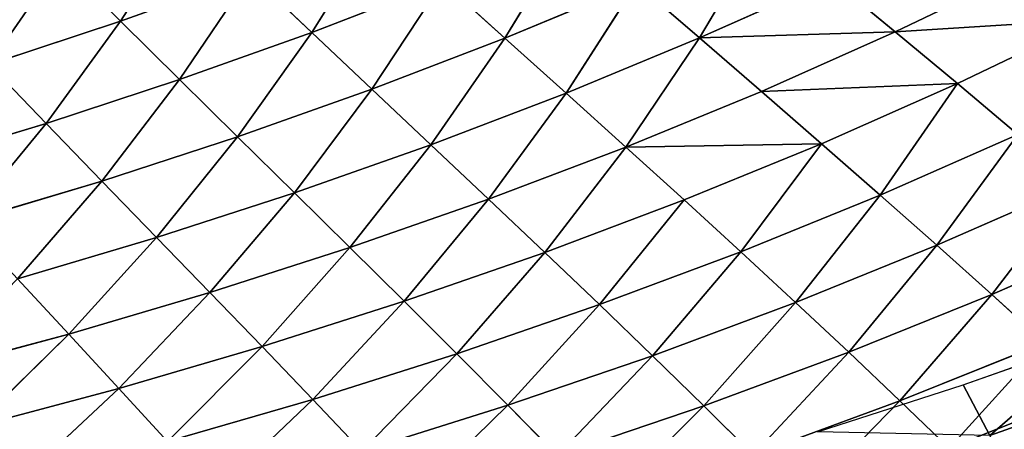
# Model space of a CAD drawing. Extents: x 0 to 605, y 0 to 400.
# Tile 782 of 1056: x 432 to 471, y 37 to 53. Entities that reach past the tile are written whole.
import ezdxf

# ---------------------------------------------------------------- set-up
doc = ezdxf.new("R2010")
doc.units = 0
doc.header["$LTSCALE"] = 25.4
doc.layers.get('0').update_dxf_attribs({"linetype": 'CONTINUOUS'})

# ---------------------------------------------------------------- blocks, each defined once
blk = doc.blocks.new('ATLANTA610_-_S_STL')
at = {"color": 0}
for p, q in [((468.723, 88.422, 363.428), (466.811, 84.886, 361.575)), ((468.723, 88.422, 363.428), (466.811, 84.886, 361.575)), ((474.42, 88.268, 361.156), (468.723, 88.422, 363.428)), ((474.42, 88.268, 361.156), (468.723, 88.422, 363.428)), ((461.108, 85.057, 363.677), (459.186, 81.653, 361.772)), ((461.108, 85.057, 363.677), (459.186, 81.653, 361.772)), ((466.811, 84.886, 361.575), (461.108, 85.057, 363.677)), ((466.811, 84.886, 361.575), (461.108, 85.057, 363.677)), ((466.811, 84.886, 361.575), (464.82, 81.472, 359.684)), ((466.811, 84.886, 361.575), (464.82, 81.472, 359.684)), ((472.444, 84.719, 359.318), (466.811, 84.886, 361.575)), ((472.444, 84.719, 359.318), (466.811, 84.886, 361.575)), ((472.444, 84.719, 359.318), (470.387, 81.293, 357.442)), ((472.444, 84.719, 359.318), (470.387, 81.293, 357.442)), ((453.489, 81.838, 363.71), (451.566, 78.568, 361.753)), ((453.489, 81.838, 363.71), (451.566, 78.568, 361.753)), ((459.186, 81.653, 361.772), (453.489, 81.838, 363.71)), ((459.186, 81.653, 361.772), (453.489, 81.838, 363.71)), ((459.186, 81.653, 361.772), (457.191, 78.373, 359.826)), ((459.186, 81.653, 361.772), (457.191, 78.373, 359.826)), ((464.82, 81.472, 359.684), (459.186, 81.653, 361.772)), ((464.82, 81.472, 359.684), (459.186, 81.653, 361.772)), ((464.82, 81.472, 359.684), (462.756, 78.182, 357.752)), ((464.82, 81.472, 359.684), (462.756, 78.182, 357.752)), ((470.387, 81.293, 357.442), (464.82, 81.472, 359.684)), ((470.387, 81.293, 357.442), (464.82, 81.472, 359.684)), ((470.387, 81.293, 357.442), (468.253, 77.994, 355.527)), ((470.387, 81.293, 357.442), (468.253, 77.994, 355.527)), ((475.88, 81.118, 355.043), (470.387, 81.293, 357.442)), ((475.88, 81.118, 355.043), (470.387, 81.293, 357.442)), ((445.886, 78.765, 363.536), (443.973, 75.628, 361.525)), ((445.886, 78.765, 363.536), (443.973, 75.628, 361.525)), ((451.566, 78.568, 361.753), (445.886, 78.765, 363.536)), ((451.566, 78.568, 361.753), (445.886, 78.765, 363.536)), ((451.566, 78.568, 361.753), (449.578, 75.422, 359.752)), ((451.566, 78.568, 361.753), (449.578, 75.422, 359.752)), ((457.191, 78.373, 359.826), (451.566, 78.568, 361.753)), ((457.191, 78.373, 359.826), (451.566, 78.568, 361.753)), ((457.191, 78.373, 359.826), (455.129, 75.22, 357.838)), ((457.191, 78.373, 359.826), (455.129, 75.22, 357.838)), ((462.756, 78.182, 357.752), (457.191, 78.373, 359.826)), ((462.756, 78.182, 357.752), (457.191, 78.373, 359.826)), ((462.756, 78.182, 357.752), (460.62, 75.021, 355.779)), ((462.756, 78.182, 357.752), (460.62, 75.021, 355.779)), ((468.253, 77.994, 355.527), (462.756, 78.182, 357.752)), ((468.253, 77.994, 355.527), (462.756, 78.182, 357.752)), ((468.253, 77.994, 355.527), (466.045, 74.826, 353.571)), ((468.253, 77.994, 355.527), (466.045, 74.826, 353.571)), ((473.678, 77.811, 353.147), (468.253, 77.994, 355.527)), ((473.678, 77.811, 353.147), (468.253, 77.994, 355.527)), ((432.625, 76.049, 364.663), (436.427, 72.832, 361.096)), ((432.625, 76.049, 364.663), (436.427, 72.832, 361.096)), ((438.32, 75.837, 363.161), (436.427, 72.832, 361.096)), ((438.32, 75.837, 363.161), (436.427, 72.832, 361.096)), ((443.973, 75.628, 361.525), (438.32, 75.837, 363.161)), ((443.973, 75.628, 361.525), (438.32, 75.837, 363.161)), ((443.973, 75.628, 361.525), (442.001, 72.617, 359.47)), ((443.973, 75.628, 361.525), (442.001, 72.617, 359.47)), ((449.578, 75.422, 359.752), (443.973, 75.628, 361.525)), ((449.578, 75.422, 359.752), (443.973, 75.628, 361.525)), ((449.578, 75.422, 359.752), (447.528, 72.405, 357.708)), ((449.578, 75.422, 359.752), (447.528, 72.405, 357.708)), ((455.129, 75.22, 357.838), (449.578, 75.422, 359.752)), ((455.129, 75.22, 357.838), (449.578, 75.422, 359.752)), ((455.129, 75.22, 357.838), (453.002, 72.197, 355.807)), ((455.129, 75.22, 357.838), (453.002, 72.197, 355.807)), ((460.62, 75.021, 355.779), (455.129, 75.22, 357.838)), ((460.62, 75.021, 355.779), (455.129, 75.22, 357.838)), ((460.62, 75.021, 355.779), (458.417, 71.993, 353.764)), ((460.62, 75.021, 355.779), (458.417, 71.993, 353.764)), ((466.045, 74.826, 353.571), (460.62, 75.021, 355.779)), ((466.045, 74.826, 353.571), (460.62, 75.021, 355.779)), ((466.045, 74.826, 353.571), (463.768, 71.793, 351.575)), ((466.045, 74.826, 353.571), (463.768, 71.793, 351.575)), ((471.399, 74.636, 351.211), (466.045, 74.826, 353.571)), ((471.399, 74.636, 351.211), (466.045, 74.826, 353.571)), ((471.399, 74.636, 351.211), (469.048, 71.597, 349.236)), ((471.399, 74.636, 351.211), (469.048, 71.597, 349.236)), ((436.427, 72.832, 361.096), (430.811, 73.05, 362.592)), ((436.427, 72.832, 361.096), (430.811, 73.05, 362.592)), ((434.48, 69.954, 358.985), (430.811, 73.05, 362.592)), ((434.48, 69.954, 358.985), (430.811, 73.05, 362.592)), ((436.427, 72.832, 361.096), (434.48, 69.954, 358.985)), ((436.427, 72.832, 361.096), (434.48, 69.954, 358.985)), ((442.001, 72.617, 359.47), (436.427, 72.832, 361.096)), ((436.427, 72.832, 361.096), (439.973, 69.734, 357.368)), ((442.001, 72.617, 359.47), (436.427, 72.832, 361.096)), ((436.427, 72.832, 361.096), (439.973, 69.734, 357.368)), ((442.001, 72.617, 359.47), (439.973, 69.734, 357.368)), ((442.001, 72.617, 359.47), (439.973, 69.734, 357.368)), ((447.528, 72.405, 357.708), (442.001, 72.617, 359.47)), ((447.528, 72.405, 357.708), (442.001, 72.617, 359.47)), ((445.42, 69.519, 355.619), (442.001, 72.617, 359.47)), ((445.42, 69.519, 355.619), (442.001, 72.617, 359.47)), ((447.528, 72.405, 357.708), (445.42, 69.519, 355.619)), ((447.528, 72.405, 357.708), (445.42, 69.519, 355.619)), ((453.002, 72.197, 355.807), (447.528, 72.405, 357.708)), ((447.528, 72.405, 357.708), (450.814, 69.307, 353.732)), ((453.002, 72.197, 355.807), (447.528, 72.405, 357.708)), ((447.528, 72.405, 357.708), (450.814, 69.307, 353.732)), ((453.002, 72.197, 355.807), (450.814, 69.307, 353.732)), ((453.002, 72.197, 355.807), (450.814, 69.307, 353.732)), ((458.417, 71.993, 353.764), (453.002, 72.197, 355.807)), ((458.417, 71.993, 353.764), (453.002, 72.197, 355.807)), ((458.417, 71.993, 353.764), (456.151, 69.1, 351.706)), ((458.417, 71.993, 353.764), (456.151, 69.1, 351.706)), ((463.768, 71.793, 351.575), (458.417, 71.993, 353.764)), ((463.768, 71.793, 351.575), (458.417, 71.993, 353.764)), ((463.768, 71.793, 351.575), (461.424, 68.897, 349.537)), ((463.768, 71.793, 351.575), (461.424, 68.897, 349.537)), ((469.048, 71.597, 349.236), (463.768, 71.793, 351.575)), ((469.048, 71.597, 349.236), (463.768, 71.793, 351.575)), ((469.048, 71.597, 349.236), (466.629, 68.698, 347.22)), ((469.048, 71.597, 349.236), (466.629, 68.698, 347.22)), ((474.252, 71.407, 346.744), (469.048, 71.597, 349.236)), ((474.252, 71.407, 346.744), (469.048, 71.597, 349.236)), ((434.48, 69.954, 358.985), (428.947, 70.176, 360.474)), ((434.48, 69.954, 358.985), (428.947, 70.176, 360.474)), ((434.48, 69.954, 358.985), (432.485, 67.203, 356.827)), ((434.48, 69.954, 358.985), (432.485, 67.203, 356.827)), ((439.973, 69.734, 357.368), (434.48, 69.954, 358.985)), ((439.973, 69.734, 357.368), (434.48, 69.954, 358.985)), ((437.894, 66.982, 355.221), (434.48, 69.954, 358.985)), ((437.894, 66.982, 355.221), (434.48, 69.954, 358.985)), ((439.973, 69.734, 357.368), (437.894, 66.982, 355.221)), ((439.973, 69.734, 357.368), (437.894, 66.982, 355.221)), ((439.973, 69.734, 357.368), (443.258, 66.764, 353.484)), ((445.42, 69.519, 355.619), (439.973, 69.734, 357.368)), ((445.42, 69.519, 355.619), (439.973, 69.734, 357.368)), ((439.973, 69.734, 357.368), (443.258, 66.764, 353.484)), ((445.42, 69.519, 355.619), (443.258, 66.764, 353.484)), ((445.42, 69.519, 355.619), (443.258, 66.764, 353.484)), ((450.814, 69.307, 353.732), (445.42, 69.519, 355.619)), ((450.814, 69.307, 353.732), (445.42, 69.519, 355.619)), ((448.571, 66.551, 351.614), (445.42, 69.519, 355.619)), ((448.571, 66.551, 351.614), (445.42, 69.519, 355.619)), ((450.814, 69.307, 353.732), (448.571, 66.551, 351.614)), ((450.814, 69.307, 353.732), (448.571, 66.551, 351.614)), ((456.151, 69.1, 351.706), (450.814, 69.307, 353.732)), ((450.814, 69.307, 353.732), (453.827, 66.342, 349.606)), ((456.151, 69.1, 351.706), (450.814, 69.307, 353.732)), ((450.814, 69.307, 353.732), (453.827, 66.342, 349.606)), ((456.151, 69.1, 351.706), (453.827, 66.342, 349.606)), ((456.151, 69.1, 351.706), (453.827, 66.342, 349.606)), ((461.424, 68.897, 349.537), (456.151, 69.1, 351.706)), ((461.424, 68.897, 349.537), (456.151, 69.1, 351.706)), ((459.021, 66.137, 347.457), (456.151, 69.1, 351.706)), ((459.021, 66.137, 347.457), (456.151, 69.1, 351.706)), ((461.424, 68.897, 349.537), (459.021, 66.137, 347.457)), ((461.424, 68.897, 349.537), (459.021, 66.137, 347.457)), ((466.629, 68.698, 347.22), (461.424, 68.897, 349.537)), ((466.629, 68.698, 347.22), (461.424, 68.897, 349.537)), ((466.629, 68.698, 347.22), (464.147, 65.938, 345.164)), ((466.629, 68.698, 347.22), (464.147, 65.938, 345.164)), ((471.758, 68.505, 344.754), (466.629, 68.698, 347.22)), ((471.758, 68.505, 344.754), (466.629, 68.698, 347.22)), ((432.485, 67.203, 356.827), (435.768, 64.358, 353.027)), ((437.894, 66.982, 355.221), (432.485, 67.203, 356.827)), ((437.894, 66.982, 355.221), (432.485, 67.203, 356.827)), ((432.485, 67.203, 356.827), (435.768, 64.358, 353.027)), ((437.894, 66.982, 355.221), (435.768, 64.358, 353.027)), ((437.894, 66.982, 355.221), (435.768, 64.358, 353.027)), ((443.258, 66.764, 353.484), (437.894, 66.982, 355.221)), ((443.258, 66.764, 353.484), (437.894, 66.982, 355.221)), ((441.047, 64.14, 351.304), (437.894, 66.982, 355.221)), ((441.047, 64.14, 351.304), (437.894, 66.982, 355.221)), ((443.258, 66.764, 353.484), (441.047, 64.14, 351.304)), ((443.258, 66.764, 353.484), (441.047, 64.14, 351.304)), ((443.258, 66.764, 353.484), (446.276, 63.927, 349.45)), ((448.571, 66.551, 351.614), (443.258, 66.764, 353.484)), ((448.571, 66.551, 351.614), (443.258, 66.764, 353.484)), ((443.258, 66.764, 353.484), (446.276, 63.927, 349.45)), ((448.571, 66.551, 351.614), (446.276, 63.927, 349.45)), ((448.571, 66.551, 351.614), (446.276, 63.927, 349.45)), ((453.827, 66.342, 349.606), (448.571, 66.551, 351.614)), ((453.827, 66.342, 349.606), (448.571, 66.551, 351.614)), ((451.45, 63.718, 347.461), (448.571, 66.551, 351.614)), ((451.45, 63.718, 347.461), (448.571, 66.551, 351.614)), ((453.827, 66.342, 349.606), (451.45, 63.718, 347.461)), ((453.827, 66.342, 349.606), (451.45, 63.718, 347.461)), ((453.827, 66.342, 349.606), (456.562, 63.514, 345.334)), ((459.021, 66.137, 347.457), (453.827, 66.342, 349.606)), ((459.021, 66.137, 347.457), (453.827, 66.342, 349.606)), ((453.827, 66.342, 349.606), (456.562, 63.514, 345.334)), ((459.021, 66.137, 347.457), (456.562, 63.514, 345.334)), ((459.021, 66.137, 347.457), (456.562, 63.514, 345.334)), ((464.147, 65.938, 345.164), (459.021, 66.137, 347.457)), ((464.147, 65.938, 345.164), (459.021, 66.137, 347.457)), ((461.609, 63.315, 343.065), (459.021, 66.137, 347.457)), ((461.609, 63.315, 343.065), (459.021, 66.137, 347.457)), ((435.768, 64.358, 353.027), (430.444, 64.579, 354.621)), ((435.768, 64.358, 353.027), (430.444, 64.579, 354.621)), ((433.6, 61.863, 350.785), (430.444, 64.579, 354.621)), ((433.6, 61.863, 350.785), (430.444, 64.579, 354.621)), ((435.768, 64.358, 353.027), (433.6, 61.863, 350.785)), ((435.768, 64.358, 353.027), (433.6, 61.863, 350.785)), ((435.768, 64.358, 353.027), (438.792, 61.647, 349.077)), ((441.047, 64.14, 351.304), (435.768, 64.358, 353.027)), ((441.047, 64.14, 351.304), (435.768, 64.358, 353.027)), ((435.768, 64.358, 353.027), (438.792, 61.647, 349.077)), ((441.047, 64.14, 351.304), (438.792, 61.647, 349.077)), ((441.047, 64.14, 351.304), (438.792, 61.647, 349.077)), ((446.276, 63.927, 349.45), (441.047, 64.14, 351.304)), ((446.276, 63.927, 349.45), (441.047, 64.14, 351.304)), ((443.936, 61.436, 347.241), (441.047, 64.14, 351.304)), ((443.936, 61.436, 347.241), (441.047, 64.14, 351.304)), ((446.276, 63.927, 349.45), (443.936, 61.436, 347.241)), ((446.276, 63.927, 349.45), (443.936, 61.436, 347.241)), ((446.276, 63.927, 349.45), (449.025, 61.229, 345.272)), ((451.45, 63.718, 347.461), (446.276, 63.927, 349.45)), ((451.45, 63.718, 347.461), (446.276, 63.927, 349.45)), ((446.276, 63.927, 349.45), (449.025, 61.229, 345.272)), ((451.45, 63.718, 347.461), (449.025, 61.229, 345.272)), ((451.45, 63.718, 347.461), (449.025, 61.229, 345.272)), ((456.562, 63.514, 345.334), (451.45, 63.718, 347.461)), ((456.562, 63.514, 345.334), (451.45, 63.718, 347.461)), ((454.055, 61.027, 343.168), (451.45, 63.718, 347.461)), ((454.055, 61.027, 343.168), (451.45, 63.718, 347.461)), ((433.6, 61.863, 350.785), (428.364, 62.083, 352.367)), ((433.6, 61.863, 350.785), (428.364, 62.083, 352.367)), ((433.6, 61.863, 350.785), (431.394, 59.497, 348.496)), ((433.6, 61.863, 350.785), (431.394, 59.497, 348.496)), ((438.792, 61.647, 349.077), (433.6, 61.863, 350.785)), ((438.792, 61.647, 349.077), (433.6, 61.863, 350.785)), ((436.498, 59.284, 346.804), (433.6, 61.863, 350.785)), ((436.498, 59.284, 346.804), (433.6, 61.863, 350.785)), ((438.792, 61.647, 349.077), (436.498, 59.284, 346.804)), ((438.792, 61.647, 349.077), (436.498, 59.284, 346.804)), ((438.792, 61.647, 349.077), (441.555, 59.076, 344.986)), ((443.936, 61.436, 347.241), (438.792, 61.647, 349.077)), ((443.936, 61.436, 347.241), (438.792, 61.647, 349.077)), ((438.792, 61.647, 349.077), (441.555, 59.076, 344.986)), ((443.936, 61.436, 347.241), (441.555, 59.076, 344.986)), ((443.936, 61.436, 347.241), (441.555, 59.076, 344.986)), ((449.025, 61.229, 345.272), (443.936, 61.436, 347.241)), ((449.025, 61.229, 345.272), (443.936, 61.436, 347.241)), ((446.558, 58.872, 343.039), (443.936, 61.436, 347.241)), ((446.558, 58.872, 343.039), (443.936, 61.436, 347.241)), ((431.394, 59.497, 348.496), (434.168, 57.047, 344.485)), ((436.498, 59.284, 346.804), (431.394, 59.497, 348.496)), ((436.498, 59.284, 346.804), (431.394, 59.497, 348.496)), ((431.394, 59.497, 348.496), (434.168, 57.047, 344.485)), ((436.498, 59.284, 346.804), (434.168, 57.047, 344.485)), ((436.498, 59.284, 346.804), (434.168, 57.047, 344.485)), ((441.555, 59.076, 344.986), (436.498, 59.284, 346.804)), ((441.555, 59.076, 344.986), (436.498, 59.284, 346.804)), ((439.136, 56.843, 342.687), (436.498, 59.284, 346.804)), ((439.136, 56.843, 342.687), (436.498, 59.284, 346.804)), ((470.308, 7.155, 362.935), (469.272, 0.066, 360.959)), ((470.308, 7.155, 362.935), (469.272, 0.066, 360.959)), ((463.611, 0.066, 362.788), (469.272, 0.066, 360.959)), ((469.272, 0.066, 360.959), (474.851, 0.066, 358.982))]:
    blk.add_line(p, q, dxfattribs=at)
mesh = blk.add_polyface(dxfattribs=at)
corners = [(470.556, 92.075, 365.242), (474.42, 88.268, 361.156), (468.723, 88.422, 363.428), (476.313, 91.935, 362.956)]
mesh.append_faces([[corners[k] for k in face] for face in [(0, 1, 2), (1, 0, 3)]], dxfattribs={"vtx0": -1, "color": 0})
mesh = blk.add_polyface(dxfattribs=at)
corners = [(462.956, 88.58, 365.541), (466.811, 84.886, 361.575), (461.108, 85.057, 363.677), (468.723, 88.422, 363.428)]
mesh.append_faces([[corners[k] for k in face] for face in [(0, 1, 2), (1, 0, 3)]], dxfattribs={"vtx0": -1, "color": 0})
mesh = blk.add_polyface(dxfattribs=at)
corners = [(468.723, 88.422, 363.428), (472.444, 84.719, 359.318), (466.811, 84.886, 361.575), (474.42, 88.268, 361.156)]
mesh.append_faces([[corners[k] for k in face] for face in [(0, 1, 2), (1, 0, 3)]], dxfattribs={"vtx0": -1, "color": 0})
mesh = blk.add_polyface(dxfattribs=at)
corners = [(455.343, 85.23, 365.626), (459.186, 81.653, 361.772), (453.489, 81.838, 363.71), (461.108, 85.057, 363.677)]
mesh.append_faces([[corners[k] for k in face] for face in [(0, 1, 2), (1, 0, 3)]], dxfattribs={"vtx0": -1, "color": 0})
mesh = blk.add_polyface(dxfattribs=at)
corners = [(461.108, 85.057, 363.677), (464.82, 81.472, 359.684), (459.186, 81.653, 361.772), (466.811, 84.886, 361.575)]
mesh.append_faces([[corners[k] for k in face] for face in [(0, 1, 2), (1, 0, 3)]], dxfattribs={"vtx0": -1, "color": 0})
mesh = blk.add_polyface(dxfattribs=at)
corners = [(466.811, 84.886, 361.575), (470.387, 81.293, 357.442), (464.82, 81.472, 359.684), (472.444, 84.719, 359.318)]
mesh.append_faces([[corners[k] for k in face] for face in [(0, 1, 2), (1, 0, 3)]], dxfattribs={"vtx0": -1, "color": 0})
mesh = blk.add_polyface(dxfattribs=at)
corners = [(472.444, 84.719, 359.318), (475.88, 81.118, 355.043), (470.387, 81.293, 357.442), (478.002, 84.555, 356.901)]
mesh.append_faces([[corners[k] for k in face] for face in [(0, 1, 2), (1, 0, 3)]], dxfattribs={"vtx0": -1, "color": 0})
mesh = blk.add_polyface(dxfattribs=at)
corners = [(447.736, 82.026, 365.503), (451.566, 78.568, 361.753), (445.886, 78.765, 363.536), (453.489, 81.838, 363.71)]
mesh.append_faces([[corners[k] for k in face] for face in [(0, 1, 2), (1, 0, 3)]], dxfattribs={"vtx0": -1, "color": 0})
mesh = blk.add_polyface(dxfattribs=at)
corners = [(453.489, 81.838, 363.71), (457.191, 78.373, 359.826), (451.566, 78.568, 361.753), (459.186, 81.653, 361.772)]
mesh.append_faces([[corners[k] for k in face] for face in [(0, 1, 2), (1, 0, 3)]], dxfattribs={"vtx0": -1, "color": 0})
mesh = blk.add_polyface(dxfattribs=at)
corners = [(459.186, 81.653, 361.772), (462.756, 78.182, 357.752), (457.191, 78.373, 359.826), (464.82, 81.472, 359.684)]
mesh.append_faces([[corners[k] for k in face] for face in [(0, 1, 2), (1, 0, 3)]], dxfattribs={"vtx0": -1, "color": 0})
mesh = blk.add_polyface(dxfattribs=at)
corners = [(464.82, 81.472, 359.684), (468.253, 77.994, 355.527), (462.756, 78.182, 357.752), (470.387, 81.293, 357.442)]
mesh.append_faces([[corners[k] for k in face] for face in [(0, 1, 2), (1, 0, 3)]], dxfattribs={"vtx0": -1, "color": 0})
mesh = blk.add_polyface(dxfattribs=at)
corners = [(470.387, 81.293, 357.442), (473.678, 77.811, 353.147), (468.253, 77.994, 355.527), (475.88, 81.118, 355.043)]
mesh.append_faces([[corners[k] for k in face] for face in [(0, 1, 2), (1, 0, 3)]], dxfattribs={"vtx0": -1, "color": 0})
mesh = blk.add_polyface(dxfattribs=at)
corners = [(440.156, 78.966, 365.179), (443.973, 75.628, 361.525), (438.32, 75.837, 363.161), (445.886, 78.765, 363.536)]
mesh.append_faces([[corners[k] for k in face] for face in [(0, 1, 2), (1, 0, 3)]], dxfattribs={"vtx0": -1, "color": 0})
mesh = blk.add_polyface(dxfattribs=at)
corners = [(445.886, 78.765, 363.536), (449.578, 75.422, 359.752), (443.973, 75.628, 361.525), (451.566, 78.568, 361.753)]
mesh.append_faces([[corners[k] for k in face] for face in [(0, 1, 2), (1, 0, 3)]], dxfattribs={"vtx0": -1, "color": 0})
mesh = blk.add_polyface(dxfattribs=at)
corners = [(451.566, 78.568, 361.753), (455.129, 75.22, 357.838), (449.578, 75.422, 359.752), (457.191, 78.373, 359.826)]
mesh.append_faces([[corners[k] for k in face] for face in [(0, 1, 2), (1, 0, 3)]], dxfattribs={"vtx0": -1, "color": 0})
mesh = blk.add_polyface(dxfattribs=at)
corners = [(457.191, 78.373, 359.826), (460.62, 75.021, 355.779), (455.129, 75.22, 357.838), (462.756, 78.182, 357.752)]
mesh.append_faces([[corners[k] for k in face] for face in [(0, 1, 2), (1, 0, 3)]], dxfattribs={"vtx0": -1, "color": 0})
mesh = blk.add_polyface(dxfattribs=at)
corners = [(462.756, 78.182, 357.752), (466.045, 74.826, 353.571), (460.62, 75.021, 355.779), (468.253, 77.994, 355.527)]
mesh.append_faces([[corners[k] for k in face] for face in [(0, 1, 2), (1, 0, 3)]], dxfattribs={"vtx0": -1, "color": 0})
mesh = blk.add_polyface(dxfattribs=at)
corners = [(468.253, 77.994, 355.527), (471.399, 74.636, 351.211), (466.045, 74.826, 353.571), (473.678, 77.811, 353.147)]
mesh.append_faces([[corners[k] for k in face] for face in [(0, 1, 2), (1, 0, 3)]], dxfattribs={"vtx0": -1, "color": 0})
mesh = blk.add_polyface(dxfattribs=at)
corners = [(432.625, 76.049, 364.663), (430.811, 73.05, 362.592), (426.892, 76.263, 366.036)]
mesh.append_faces([[corners[k] for k in face] for face in [(0, 1, 2)]], dxfattribs={"color": 0})
mesh = blk.add_polyface(dxfattribs=at)
corners = [(436.427, 72.832, 361.096), (430.811, 73.05, 362.592), (432.625, 76.049, 364.663)]
mesh.append_faces([[corners[k] for k in face] for face in [(0, 1, 2)]], dxfattribs={"color": 0})
mesh = blk.add_polyface(dxfattribs=at)
corners = [(438.32, 75.837, 363.161), (436.427, 72.832, 361.096), (432.625, 76.049, 364.663)]
mesh.append_faces([[corners[k] for k in face] for face in [(0, 1, 2)]], dxfattribs={"color": 0})
mesh = blk.add_polyface(dxfattribs=at)
corners = [(438.32, 75.837, 363.161), (442.001, 72.617, 359.47), (436.427, 72.832, 361.096), (443.973, 75.628, 361.525)]
mesh.append_faces([[corners[k] for k in face] for face in [(0, 1, 2), (1, 0, 3)]], dxfattribs={"vtx0": -1, "color": 0})
mesh = blk.add_polyface(dxfattribs=at)
corners = [(443.973, 75.628, 361.525), (447.528, 72.405, 357.708), (442.001, 72.617, 359.47), (449.578, 75.422, 359.752)]
mesh.append_faces([[corners[k] for k in face] for face in [(0, 1, 2), (1, 0, 3)]], dxfattribs={"vtx0": -1, "color": 0})
mesh = blk.add_polyface(dxfattribs=at)
corners = [(449.578, 75.422, 359.752), (453.002, 72.197, 355.807), (447.528, 72.405, 357.708), (455.129, 75.22, 357.838)]
mesh.append_faces([[corners[k] for k in face] for face in [(0, 1, 2), (1, 0, 3)]], dxfattribs={"vtx0": -1, "color": 0})
mesh = blk.add_polyface(dxfattribs=at)
corners = [(455.129, 75.22, 357.838), (458.417, 71.993, 353.764), (453.002, 72.197, 355.807), (460.62, 75.021, 355.779)]
mesh.append_faces([[corners[k] for k in face] for face in [(0, 1, 2), (1, 0, 3)]], dxfattribs={"vtx0": -1, "color": 0})
mesh = blk.add_polyface(dxfattribs=at)
corners = [(460.62, 75.021, 355.779), (463.768, 71.793, 351.575), (458.417, 71.993, 353.764), (466.045, 74.826, 353.571)]
mesh.append_faces([[corners[k] for k in face] for face in [(0, 1, 2), (1, 0, 3)]], dxfattribs={"vtx0": -1, "color": 0})
mesh = blk.add_polyface(dxfattribs=at)
corners = [(466.045, 74.826, 353.571), (469.048, 71.597, 349.236), (463.768, 71.793, 351.575), (471.399, 74.636, 351.211)]
mesh.append_faces([[corners[k] for k in face] for face in [(0, 1, 2), (1, 0, 3)]], dxfattribs={"vtx0": -1, "color": 0})
mesh = blk.add_polyface(dxfattribs=at)
corners = [(471.399, 74.636, 351.211), (474.252, 71.407, 346.744), (469.048, 71.597, 349.236), (476.675, 74.45, 348.696)]
mesh.append_faces([[corners[k] for k in face] for face in [(0, 1, 2), (1, 0, 3)]], dxfattribs={"vtx0": -1, "color": 0})
mesh = blk.add_polyface(dxfattribs=at)
corners = [(434.48, 69.954, 358.985), (428.947, 70.176, 360.474), (430.811, 73.05, 362.592)]
mesh.append_faces([[corners[k] for k in face] for face in [(0, 1, 2)]], dxfattribs={"color": 0})
mesh = blk.add_polyface(dxfattribs=at)
corners = [(436.427, 72.832, 361.096), (434.48, 69.954, 358.985), (430.811, 73.05, 362.592)]
mesh.append_faces([[corners[k] for k in face] for face in [(0, 1, 2)]], dxfattribs={"color": 0})
mesh = blk.add_polyface(dxfattribs=at)
corners = [(439.973, 69.734, 357.368), (434.48, 69.954, 358.985), (436.427, 72.832, 361.096)]
mesh.append_faces([[corners[k] for k in face] for face in [(0, 1, 2)]], dxfattribs={"color": 0})
mesh = blk.add_polyface(dxfattribs=at)
corners = [(442.001, 72.617, 359.47), (439.973, 69.734, 357.368), (436.427, 72.832, 361.096)]
mesh.append_faces([[corners[k] for k in face] for face in [(0, 1, 2)]], dxfattribs={"color": 0})
mesh = blk.add_polyface(dxfattribs=at)
corners = [(445.42, 69.519, 355.619), (439.973, 69.734, 357.368), (442.001, 72.617, 359.47)]
mesh.append_faces([[corners[k] for k in face] for face in [(0, 1, 2)]], dxfattribs={"color": 0})
mesh = blk.add_polyface(dxfattribs=at)
corners = [(447.528, 72.405, 357.708), (445.42, 69.519, 355.619), (442.001, 72.617, 359.47)]
mesh.append_faces([[corners[k] for k in face] for face in [(0, 1, 2)]], dxfattribs={"color": 0})
mesh = blk.add_polyface(dxfattribs=at)
corners = [(450.814, 69.307, 353.732), (445.42, 69.519, 355.619), (447.528, 72.405, 357.708)]
mesh.append_faces([[corners[k] for k in face] for face in [(0, 1, 2)]], dxfattribs={"color": 0})
mesh = blk.add_polyface(dxfattribs=at)
corners = [(453.002, 72.197, 355.807), (450.814, 69.307, 353.732), (447.528, 72.405, 357.708)]
mesh.append_faces([[corners[k] for k in face] for face in [(0, 1, 2)]], dxfattribs={"color": 0})
mesh = blk.add_polyface(dxfattribs=at)
corners = [(453.002, 72.197, 355.807), (456.151, 69.1, 351.706), (450.814, 69.307, 353.732), (458.417, 71.993, 353.764)]
mesh.append_faces([[corners[k] for k in face] for face in [(0, 1, 2), (1, 0, 3)]], dxfattribs={"vtx0": -1, "color": 0})
mesh = blk.add_polyface(dxfattribs=at)
corners = [(456.151, 69.1, 351.706), (463.768, 71.793, 351.575), (461.424, 68.897, 349.537), (458.417, 71.993, 353.764)]
mesh.append_faces([[corners[k] for k in face] for face in [(0, 1, 2), (1, 0, 3)]], dxfattribs={"vtx0": -1, "color": 0})
mesh = blk.add_polyface(dxfattribs=at)
corners = [(461.424, 68.897, 349.537), (469.048, 71.597, 349.236), (466.629, 68.698, 347.22), (463.768, 71.793, 351.575)]
mesh.append_faces([[corners[k] for k in face] for face in [(0, 1, 2), (1, 0, 3)]], dxfattribs={"vtx0": -1, "color": 0})
mesh = blk.add_polyface(dxfattribs=at)
corners = [(466.629, 68.698, 347.22), (474.252, 71.407, 346.744), (471.758, 68.505, 344.754), (469.048, 71.597, 349.236)]
mesh.append_faces([[corners[k] for k in face] for face in [(0, 1, 2), (1, 0, 3)]], dxfattribs={"vtx0": -1, "color": 0})
mesh = blk.add_polyface(dxfattribs=at)
corners = [(434.48, 69.954, 358.985), (432.485, 67.203, 356.827), (428.947, 70.176, 360.474)]
mesh.append_faces([[corners[k] for k in face] for face in [(0, 1, 2)]], dxfattribs={"color": 0})
mesh = blk.add_polyface(dxfattribs=at)
corners = [(437.894, 66.982, 355.221), (432.485, 67.203, 356.827), (434.48, 69.954, 358.985)]
mesh.append_faces([[corners[k] for k in face] for face in [(0, 1, 2)]], dxfattribs={"color": 0})
mesh = blk.add_polyface(dxfattribs=at)
corners = [(439.973, 69.734, 357.368), (437.894, 66.982, 355.221), (434.48, 69.954, 358.985)]
mesh.append_faces([[corners[k] for k in face] for face in [(0, 1, 2)]], dxfattribs={"color": 0})
mesh = blk.add_polyface(dxfattribs=at)
corners = [(443.258, 66.764, 353.484), (437.894, 66.982, 355.221), (439.973, 69.734, 357.368)]
mesh.append_faces([[corners[k] for k in face] for face in [(0, 1, 2)]], dxfattribs={"color": 0})
mesh = blk.add_polyface(dxfattribs=at)
corners = [(445.42, 69.519, 355.619), (443.258, 66.764, 353.484), (439.973, 69.734, 357.368)]
mesh.append_faces([[corners[k] for k in face] for face in [(0, 1, 2)]], dxfattribs={"color": 0})
mesh = blk.add_polyface(dxfattribs=at)
corners = [(445.42, 69.519, 355.619), (448.571, 66.551, 351.614), (443.258, 66.764, 353.484)]
mesh.append_faces([[corners[k] for k in face] for face in [(0, 1, 2)]], dxfattribs={"color": 0})
mesh = blk.add_polyface(dxfattribs=at)
corners = [(445.42, 69.519, 355.619), (450.814, 69.307, 353.732), (448.571, 66.551, 351.614)]
mesh.append_faces([[corners[k] for k in face] for face in [(0, 1, 2)]], dxfattribs={"color": 0})
mesh = blk.add_polyface(dxfattribs=at)
corners = [(450.814, 69.307, 353.732), (453.827, 66.342, 349.606), (448.571, 66.551, 351.614)]
mesh.append_faces([[corners[k] for k in face] for face in [(0, 1, 2)]], dxfattribs={"color": 0})
mesh = blk.add_polyface(dxfattribs=at)
corners = [(450.814, 69.307, 353.732), (456.151, 69.1, 351.706), (453.827, 66.342, 349.606)]
mesh.append_faces([[corners[k] for k in face] for face in [(0, 1, 2)]], dxfattribs={"color": 0})
mesh = blk.add_polyface(dxfattribs=at)
corners = [(456.151, 69.1, 351.706), (459.021, 66.137, 347.457), (453.827, 66.342, 349.606)]
mesh.append_faces([[corners[k] for k in face] for face in [(0, 1, 2)]], dxfattribs={"color": 0})
mesh = blk.add_polyface(dxfattribs=at)
corners = [(456.151, 69.1, 351.706), (461.424, 68.897, 349.537), (459.021, 66.137, 347.457)]
mesh.append_faces([[corners[k] for k in face] for face in [(0, 1, 2)]], dxfattribs={"color": 0})
mesh = blk.add_polyface(dxfattribs=at)
corners = [(459.021, 66.137, 347.457), (466.629, 68.698, 347.22), (464.147, 65.938, 345.164), (461.424, 68.897, 349.537)]
mesh.append_faces([[corners[k] for k in face] for face in [(0, 1, 2), (1, 0, 3)]], dxfattribs={"vtx0": -1, "color": 0})
mesh = blk.add_polyface(dxfattribs=at)
corners = [(464.147, 65.938, 345.164), (471.758, 68.505, 344.754), (469.2, 65.743, 342.723), (466.629, 68.698, 347.22)]
mesh.append_faces([[corners[k] for k in face] for face in [(0, 1, 2), (1, 0, 3)]], dxfattribs={"vtx0": -1, "color": 0})
mesh = blk.add_polyface(dxfattribs=at)
corners = [(432.485, 67.203, 356.827), (435.768, 64.358, 353.027), (430.444, 64.579, 354.621)]
mesh.append_faces([[corners[k] for k in face] for face in [(0, 1, 2)]], dxfattribs={"color": 0})
mesh = blk.add_polyface(dxfattribs=at)
corners = [(432.485, 67.203, 356.827), (437.894, 66.982, 355.221), (435.768, 64.358, 353.027)]
mesh.append_faces([[corners[k] for k in face] for face in [(0, 1, 2)]], dxfattribs={"color": 0})
mesh = blk.add_polyface(dxfattribs=at)
corners = [(437.894, 66.982, 355.221), (441.047, 64.14, 351.304), (435.768, 64.358, 353.027)]
mesh.append_faces([[corners[k] for k in face] for face in [(0, 1, 2)]], dxfattribs={"color": 0})
mesh = blk.add_polyface(dxfattribs=at)
corners = [(437.894, 66.982, 355.221), (443.258, 66.764, 353.484), (441.047, 64.14, 351.304)]
mesh.append_faces([[corners[k] for k in face] for face in [(0, 1, 2)]], dxfattribs={"color": 0})
mesh = blk.add_polyface(dxfattribs=at)
corners = [(443.258, 66.764, 353.484), (446.276, 63.927, 349.45), (441.047, 64.14, 351.304)]
mesh.append_faces([[corners[k] for k in face] for face in [(0, 1, 2)]], dxfattribs={"color": 0})
mesh = blk.add_polyface(dxfattribs=at)
corners = [(443.258, 66.764, 353.484), (448.571, 66.551, 351.614), (446.276, 63.927, 349.45)]
mesh.append_faces([[corners[k] for k in face] for face in [(0, 1, 2)]], dxfattribs={"color": 0})
mesh = blk.add_polyface(dxfattribs=at)
corners = [(448.571, 66.551, 351.614), (451.45, 63.718, 347.461), (446.276, 63.927, 349.45)]
mesh.append_faces([[corners[k] for k in face] for face in [(0, 1, 2)]], dxfattribs={"color": 0})
mesh = blk.add_polyface(dxfattribs=at)
corners = [(448.571, 66.551, 351.614), (453.827, 66.342, 349.606), (451.45, 63.718, 347.461)]
mesh.append_faces([[corners[k] for k in face] for face in [(0, 1, 2)]], dxfattribs={"color": 0})
mesh = blk.add_polyface(dxfattribs=at)
corners = [(453.827, 66.342, 349.606), (456.562, 63.514, 345.334), (451.45, 63.718, 347.461)]
mesh.append_faces([[corners[k] for k in face] for face in [(0, 1, 2)]], dxfattribs={"color": 0})
mesh = blk.add_polyface(dxfattribs=at)
corners = [(453.827, 66.342, 349.606), (459.021, 66.137, 347.457), (456.562, 63.514, 345.334)]
mesh.append_faces([[corners[k] for k in face] for face in [(0, 1, 2)]], dxfattribs={"color": 0})
mesh = blk.add_polyface(dxfattribs=at)
corners = [(459.021, 66.137, 347.457), (461.609, 63.315, 343.065), (456.562, 63.514, 345.334)]
mesh.append_faces([[corners[k] for k in face] for face in [(0, 1, 2)]], dxfattribs={"color": 0})
mesh = blk.add_polyface(dxfattribs=at)
corners = [(459.021, 66.137, 347.457), (464.147, 65.938, 345.164), (461.609, 63.315, 343.065)]
mesh.append_faces([[corners[k] for k in face] for face in [(0, 1, 2)]], dxfattribs={"color": 0})
mesh = blk.add_polyface(dxfattribs=at)
corners = [(430.444, 64.579, 354.621), (433.6, 61.863, 350.785), (428.364, 62.083, 352.367)]
mesh.append_faces([[corners[k] for k in face] for face in [(0, 1, 2)]], dxfattribs={"color": 0})
mesh = blk.add_polyface(dxfattribs=at)
corners = [(430.444, 64.579, 354.621), (435.768, 64.358, 353.027), (433.6, 61.863, 350.785)]
mesh.append_faces([[corners[k] for k in face] for face in [(0, 1, 2)]], dxfattribs={"color": 0})
mesh = blk.add_polyface(dxfattribs=at)
corners = [(435.768, 64.358, 353.027), (438.792, 61.647, 349.077), (433.6, 61.863, 350.785)]
mesh.append_faces([[corners[k] for k in face] for face in [(0, 1, 2)]], dxfattribs={"color": 0})
mesh = blk.add_polyface(dxfattribs=at)
corners = [(435.768, 64.358, 353.027), (441.047, 64.14, 351.304), (438.792, 61.647, 349.077)]
mesh.append_faces([[corners[k] for k in face] for face in [(0, 1, 2)]], dxfattribs={"color": 0})
mesh = blk.add_polyface(dxfattribs=at)
corners = [(441.047, 64.14, 351.304), (443.936, 61.436, 347.241), (438.792, 61.647, 349.077)]
mesh.append_faces([[corners[k] for k in face] for face in [(0, 1, 2)]], dxfattribs={"color": 0})
mesh = blk.add_polyface(dxfattribs=at)
corners = [(441.047, 64.14, 351.304), (446.276, 63.927, 349.45), (443.936, 61.436, 347.241)]
mesh.append_faces([[corners[k] for k in face] for face in [(0, 1, 2)]], dxfattribs={"color": 0})
mesh = blk.add_polyface(dxfattribs=at)
corners = [(446.276, 63.927, 349.45), (449.025, 61.229, 345.272), (443.936, 61.436, 347.241)]
mesh.append_faces([[corners[k] for k in face] for face in [(0, 1, 2)]], dxfattribs={"color": 0})
mesh = blk.add_polyface(dxfattribs=at)
corners = [(446.276, 63.927, 349.45), (451.45, 63.718, 347.461), (449.025, 61.229, 345.272)]
mesh.append_faces([[corners[k] for k in face] for face in [(0, 1, 2)]], dxfattribs={"color": 0})
mesh = blk.add_polyface(dxfattribs=at)
corners = [(451.45, 63.718, 347.461), (454.055, 61.027, 343.168), (449.025, 61.229, 345.272)]
mesh.append_faces([[corners[k] for k in face] for face in [(0, 1, 2)]], dxfattribs={"color": 0})
mesh = blk.add_polyface(dxfattribs=at)
corners = [(451.45, 63.718, 347.461), (456.562, 63.514, 345.334), (454.055, 61.027, 343.168)]
mesh.append_faces([[corners[k] for k in face] for face in [(0, 1, 2)]], dxfattribs={"color": 0})
mesh = blk.add_polyface(dxfattribs=at)
corners = [(428.364, 62.083, 352.367), (433.6, 61.863, 350.785), (431.394, 59.497, 348.496)]
mesh.append_faces([[corners[k] for k in face] for face in [(0, 1, 2)]], dxfattribs={"color": 0})
mesh = blk.add_polyface(dxfattribs=at)
corners = [(433.6, 61.863, 350.785), (436.498, 59.284, 346.804), (431.394, 59.497, 348.496)]
mesh.append_faces([[corners[k] for k in face] for face in [(0, 1, 2)]], dxfattribs={"color": 0})
mesh = blk.add_polyface(dxfattribs=at)
corners = [(433.6, 61.863, 350.785), (438.792, 61.647, 349.077), (436.498, 59.284, 346.804)]
mesh.append_faces([[corners[k] for k in face] for face in [(0, 1, 2)]], dxfattribs={"color": 0})
mesh = blk.add_polyface(dxfattribs=at)
corners = [(438.792, 61.647, 349.077), (441.555, 59.076, 344.986), (436.498, 59.284, 346.804)]
mesh.append_faces([[corners[k] for k in face] for face in [(0, 1, 2)]], dxfattribs={"color": 0})
mesh = blk.add_polyface(dxfattribs=at)
corners = [(438.792, 61.647, 349.077), (443.936, 61.436, 347.241), (441.555, 59.076, 344.986)]
mesh.append_faces([[corners[k] for k in face] for face in [(0, 1, 2)]], dxfattribs={"color": 0})
mesh = blk.add_polyface(dxfattribs=at)
corners = [(443.936, 61.436, 347.241), (446.558, 58.872, 343.039), (441.555, 59.076, 344.986)]
mesh.append_faces([[corners[k] for k in face] for face in [(0, 1, 2)]], dxfattribs={"color": 0})
mesh = blk.add_polyface(dxfattribs=at)
corners = [(443.936, 61.436, 347.241), (449.025, 61.229, 345.272), (446.558, 58.872, 343.039)]
mesh.append_faces([[corners[k] for k in face] for face in [(0, 1, 2)]], dxfattribs={"color": 0})
mesh = blk.add_polyface(dxfattribs=at)
corners = [(431.394, 59.497, 348.496), (434.168, 57.047, 344.485), (429.153, 57.256, 346.16)]
mesh.append_faces([[corners[k] for k in face] for face in [(0, 1, 2)]], dxfattribs={"color": 0})
mesh = blk.add_polyface(dxfattribs=at)
corners = [(431.394, 59.497, 348.496), (436.498, 59.284, 346.804), (434.168, 57.047, 344.485)]
mesh.append_faces([[corners[k] for k in face] for face in [(0, 1, 2)]], dxfattribs={"color": 0})
mesh = blk.add_polyface(dxfattribs=at)
corners = [(436.498, 59.284, 346.804), (439.136, 56.843, 342.687), (434.168, 57.047, 344.485)]
mesh.append_faces([[corners[k] for k in face] for face in [(0, 1, 2)]], dxfattribs={"color": 0})
mesh = blk.add_polyface(dxfattribs=at)
corners = [(436.498, 59.284, 346.804), (441.555, 59.076, 344.986), (439.136, 56.843, 342.687)]
mesh.append_faces([[corners[k] for k in face] for face in [(0, 1, 2)]], dxfattribs={"color": 0})
mesh = blk.add_polyface(dxfattribs=at)
corners = [(475.948, 7.153, 360.928), (471.272, 14.303, 364.832), (470.308, 7.155, 362.935)]
mesh.append_faces([[corners[k] for k in face] for face in [(0, 1, 2)]], dxfattribs={"color": 0})
mesh = blk.add_polyface(dxfattribs=at)
corners = [(470.308, 7.155, 362.935), (463.611, 0.066, 362.788), (469.272, 0.066, 360.959)]
mesh.append_faces([[corners[k] for k in face] for face in [(0, 1, 2)]], dxfattribs={"color": 0})
mesh = blk.add_polyface(dxfattribs=at)
corners = [(474.851, 0.066, 358.982), (470.308, 7.155, 362.935), (469.272, 0.066, 360.959), (475.948, 7.153, 360.928)]
mesh.append_faces([[corners[k] for k in face] for face in [(0, 1, 2), (1, 0, 3)]], dxfattribs={"vtx0": -1, "color": 0})

msp = doc.modelspace()

# ---------------------------------------------------------------- block references
at = {"color": 254, "extrusion": (0, -1, 5.55112e-17)}
msp.add_blockref('ATLANTA610_-_S_STL', (-0.269, -0.066, -399.883), dxfattribs=at)

doc.saveas('drawing.dxf')
